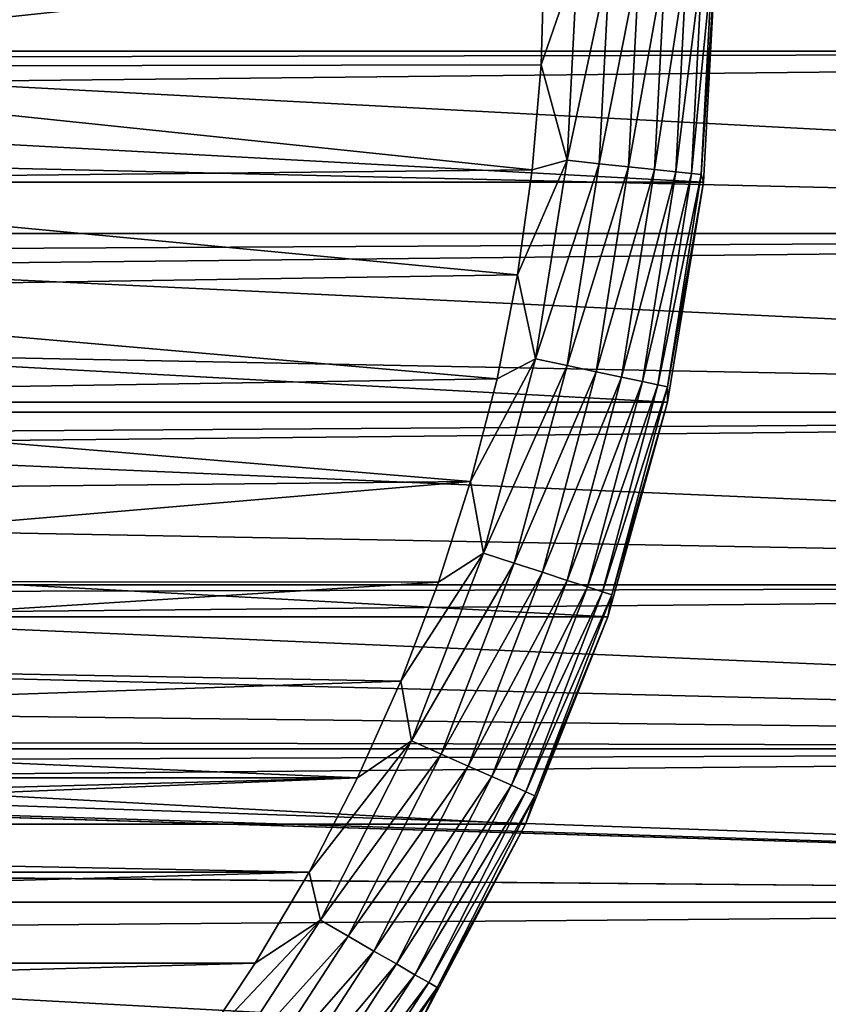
# Model space of a CAD drawing. Header units: millimetres. Extents: x -147 to 182, y -41 to 41.
# Tile 246 of 309: x 96 to 108, y -15 to -1. Entities that reach past the tile are written whole.
import ezdxf

# ---------------------------------------------------------------- set-up
doc = ezdxf.new("R2010")
doc.units = ezdxf.units.MM
doc.header["$LTSCALE"] = 51.403556
for name, color, linetype in [('2', 7, 'CONTINUOUS'), ('3', 7, 'CONTINUOUS'), ('326', 7, 'CONTINUOUS'), ('350', 7, 'CONTINUOUS'), ('352', 7, 'CONTINUOUS'), ('353', 7, 'CONTINUOUS')]:
    doc.layers.add(name, color=color, linetype=linetype)

msp = doc.modelspace()

# ---------------------------------------------------------------- linework, layer by layer
at = {"layer": '2', "color": 7, "linetype": 'CONTINUOUS'}
for points in [[(-112.7, 1.337, 22.961), (-112.7, -1.337, 22.961), (136.7, 1.337, 22.961), (-112.7, 1.337, 22.961)], [(136.7, 1.337, 22.961), (-112.7, -1.337, 22.961), (136.7, -1.337, 22.961), (136.7, 1.337, 22.961)], [(-112.7, -1.337, 22.961), (-112.7, -3.994, 22.651), (136.7, -1.337, 22.961), (-112.7, -1.337, 22.961)], [(136.7, -1.337, 22.961), (-112.7, -3.994, 22.651), (136.7, -3.994, 22.651), (136.7, -1.337, 22.961)], [(-112.7, -3.994, 22.651), (-112.7, -6.596, 22.034), (136.7, -3.994, 22.651), (-112.7, -3.994, 22.651)], [(136.7, -3.994, 22.651), (-112.7, -6.596, 22.034), (136.7, -6.596, 22.034), (136.7, -3.994, 22.651)], [(-112.7, -6.596, 22.034), (-112.7, -9.11, 21.119), (136.7, -6.596, 22.034), (-112.7, -6.596, 22.034)], [(136.7, -6.596, 22.034), (-112.7, -9.11, 21.119), (136.7, -9.11, 21.119), (136.7, -6.596, 22.034)], [(-112.7, -9.11, 21.119), (-112.7, -11.5, 19.919), (136.7, -9.11, 21.119), (-112.7, -9.11, 21.119)], [(136.7, -9.11, 21.119), (-112.7, -11.5, 19.919), (136.7, -11.5, 19.919), (136.7, -9.11, 21.119)], [(-112.7, -11.5, 19.919), (-112.7, -13.735, 18.449), (136.7, -11.5, 19.919), (-112.7, -11.5, 19.919)], [(136.7, -11.5, 19.919), (-112.7, -13.735, 18.449), (136.7, -13.735, 18.449), (136.7, -11.5, 19.919)], [(-112.7, -13.735, 18.449), (-112.7, -15.784, 16.73), (136.7, -13.735, 18.449), (-112.7, -13.735, 18.449)], [(136.7, -13.735, 18.449), (-112.7, -15.784, 16.73), (136.7, -15.784, 16.73), (136.7, -13.735, 18.449)]]:
    msp.add_3dface(points, dxfattribs=at)
at = {"layer": '3', "color": 7, "linetype": 'CONTINUOUS'}
for points in [[(136.7, 1.337, -22.961), (136.7, -1.337, -22.961), (88.4, 0, -23), (136.7, 1.337, -22.961)], [(88.4, 0, -23), (136.7, -1.337, -22.961), (88.314, -1.432, -22.955), (88.4, 0, -23)], [(88.314, -1.432, -22.955), (136.7, -3.994, -22.651), (88.053, -2.852, -22.822), (88.314, -1.432, -22.955)], [(136.7, -1.337, -22.961), (136.7, -3.994, -22.651), (88.314, -1.432, -22.955), (136.7, -1.337, -22.961)], [(88.053, -2.852, -22.822), (136.7, -3.994, -22.651), (87.613, -4.256, -22.603), (88.053, -2.852, -22.822)], [(136.7, -3.994, -22.651), (136.7, -6.596, -22.034), (87.613, -4.256, -22.603), (136.7, -3.994, -22.651)], [(87.613, -4.256, -22.603), (136.7, -6.596, -22.034), (86.987, -5.625, -22.302), (87.613, -4.256, -22.603)], [(86.987, -5.625, -22.302), (136.7, -6.596, -22.034), (86.171, -6.934, -21.93), (86.987, -5.625, -22.302)], [(136.7, -6.596, -22.034), (136.7, -9.11, -21.119), (86.171, -6.934, -21.93), (136.7, -6.596, -22.034)], [(86.171, -6.934, -21.93), (136.7, -9.11, -21.119), (85.172, -8.149, -21.508), (86.171, -6.934, -21.93)], [(85.172, -8.149, -21.508), (136.7, -9.11, -21.119), (84.012, -9.23, -21.067), (85.172, -8.149, -21.508)], [(136.7, -9.11, -21.119), (136.7, -11.5, -19.919), (84.012, -9.23, -21.067), (136.7, -9.11, -21.119)], [(84.012, -9.23, -21.067), (136.7, -11.5, -19.919), (82.729, -10.139, -20.645), (84.012, -9.23, -21.067)], [(82.729, -10.139, -20.645), (136.7, -11.5, -19.919), (81.374, -10.856, -20.277), (82.729, -10.139, -20.645)], [(81.374, -10.856, -20.277), (136.7, -11.5, -19.919), (79.985, -11.378, -19.988), (81.374, -10.856, -20.277)], [(79.985, -11.378, -19.988), (136.7, -11.5, -19.919), (78.589, -11.715, -19.793), (79.985, -11.378, -19.988)], [(136.7, -11.5, -19.919), (136.7, -13.735, -18.449), (78.589, -11.715, -19.793), (136.7, -11.5, -19.919)], [(78.589, -11.715, -19.793), (136.7, -13.735, -18.449), (77.196, -11.88, -19.695), (78.589, -11.715, -19.793)], [(136.7, -13.735, -18.449), (-112.7, -13.735, -18.449), (-77.196, -11.88, -19.695), (136.7, -13.735, -18.449)], [(-75.804, -11.88, -19.695), (136.7, -13.735, -18.449), (-77.196, -11.88, -19.695), (-75.804, -11.88, -19.695)], [(75.805, -11.88, -19.695), (136.7, -13.735, -18.449), (-75.804, -11.88, -19.695), (75.805, -11.88, -19.695)], [(77.196, -11.88, -19.695), (136.7, -13.735, -18.449), (75.805, -11.88, -19.695), (77.196, -11.88, -19.695)], [(-112.7, -15.784, -16.73), (-112.7, -13.735, -18.449), (136.7, -15.784, -16.73), (-112.7, -15.784, -16.73)], [(136.7, -15.784, -16.73), (-112.7, -13.735, -18.449), (136.7, -13.735, -18.449), (136.7, -15.784, -16.73)]]:
    msp.add_3dface(points, dxfattribs=at)
at = {"layer": '326', "color": 7, "linetype": 'CONTINUOUS'}
for points in [[(46.676, -3.244, -81.1), (46.5, 0, -81.1), (106.324, -3.244, -81.1), (46.676, -3.244, -81.1)], [(106.324, -3.244, -81.1), (46.5, 0, -81.1), (106.5, 0, -81.1), (106.324, -3.244, -81.1)], [(47.201, -6.449, -81.1), (46.676, -3.244, -81.1), (105.799, -6.449, -81.1), (47.201, -6.449, -81.1)], [(105.799, -6.449, -81.1), (46.676, -3.244, -81.1), (106.324, -3.244, -81.1), (105.799, -6.449, -81.1)], [(48.07, -9.579, -81.1), (47.201, -6.449, -81.1), (104.93, -9.579, -81.1), (48.07, -9.579, -81.1)], [(104.93, -9.579, -81.1), (47.201, -6.449, -81.1), (105.799, -6.449, -81.1), (104.93, -9.579, -81.1)], [(49.273, -12.597, -81.1), (48.07, -9.579, -81.1), (103.727, -12.597, -81.1), (49.273, -12.597, -81.1)], [(103.727, -12.597, -81.1), (48.07, -9.579, -81.1), (104.93, -9.579, -81.1), (103.727, -12.597, -81.1)], [(50.794, -15.467, -81.1), (49.273, -12.597, -81.1), (102.206, -15.467, -81.1), (50.794, -15.467, -81.1)], [(102.206, -15.467, -81.1), (49.273, -12.597, -81.1), (103.727, -12.597, -81.1), (102.206, -15.467, -81.1)]]:
    msp.add_3dface(points, dxfattribs=at)
at = {"layer": '350', "color": 7, "linetype": 'CONTINUOUS'}
for points in [[(89.406, -1.561, -70.1), (104, 0, -70.1), (89.499, 0.126, -70.1), (89.406, -1.561, -70.1)], [(103.957, -1.534, -70.1), (104, 0, -70.1), (89.406, -1.561, -70.1), (103.957, -1.534, -70.1)], [(89.094, -3.222, -70.1), (103.828, -3.067, -70.1), (89.406, -1.561, -70.1), (89.094, -3.222, -70.1)], [(103.828, -3.067, -70.1), (103.957, -1.534, -70.1), (89.406, -1.561, -70.1), (103.828, -3.067, -70.1)], [(103.614, -4.594, -70.1), (103.828, -3.067, -70.1), (89.094, -3.222, -70.1), (103.614, -4.594, -70.1)], [(88.57, -4.829, -70.1), (103.614, -4.594, -70.1), (89.094, -3.222, -70.1), (88.57, -4.829, -70.1)], [(103.313, -6.108, -70.1), (103.614, -4.594, -70.1), (88.57, -4.829, -70.1), (103.313, -6.108, -70.1)], [(87.842, -6.354, -70.1), (103.313, -6.108, -70.1), (88.57, -4.829, -70.1), (87.842, -6.354, -70.1)], [(102.928, -7.603, -70.1), (103.313, -6.108, -70.1), (87.842, -6.354, -70.1), (102.928, -7.603, -70.1)], [(86.922, -7.771, -70.1), (102.928, -7.603, -70.1), (87.842, -6.354, -70.1), (86.922, -7.771, -70.1)], [(102.46, -9.073, -70.1), (102.928, -7.603, -70.1), (85.825, -9.057, -70.1), (102.46, -9.073, -70.1)], [(85.825, -9.057, -70.1), (102.928, -7.603, -70.1), (86.922, -7.771, -70.1), (85.825, -9.057, -70.1)], [(84.572, -10.191, -70.1), (102.46, -9.073, -70.1), (85.825, -9.057, -70.1), (84.572, -10.191, -70.1)], [(101.91, -10.515, -70.1), (102.46, -9.073, -70.1), (84.572, -10.191, -70.1), (101.91, -10.515, -70.1)], [(83.181, -11.152, -70.1), (101.91, -10.515, -70.1), (84.572, -10.191, -70.1), (83.181, -11.152, -70.1)], [(101.281, -11.923, -70.1), (101.91, -10.515, -70.1), (83.181, -11.152, -70.1), (101.281, -11.923, -70.1)], [(81.678, -11.924, -70.1), (101.281, -11.923, -70.1), (83.181, -11.152, -70.1), (81.678, -11.924, -70.1)], [(100.573, -13.294, -70.1), (101.281, -11.923, -70.1), (78.436, -12.855, -70.1), (100.573, -13.294, -70.1)], [(78.436, -12.855, -70.1), (101.281, -11.923, -70.1), (80.088, -12.495, -70.1), (78.436, -12.855, -70.1)], [(80.088, -12.495, -70.1), (101.281, -11.923, -70.1), (81.678, -11.924, -70.1), (80.088, -12.495, -70.1)], [(52.427, -13.294, -70.1), (100.573, -13.294, -70.1), (78.436, -12.855, -70.1), (52.427, -13.294, -70.1)], [(53.211, -14.624, -70.1), (100.573, -13.294, -70.1), (52.427, -13.294, -70.1), (53.211, -14.624, -70.1)], [(99.789, -14.624, -70.1), (100.573, -13.294, -70.1), (53.211, -14.624, -70.1), (99.789, -14.624, -70.1)], [(54.068, -15.907, -70.1), (99.789, -14.624, -70.1), (53.211, -14.624, -70.1), (54.068, -15.907, -70.1)], [(98.932, -15.907, -70.1), (99.789, -14.624, -70.1), (54.068, -15.907, -70.1), (98.932, -15.907, -70.1)]]:
    msp.add_3dface(points, dxfattribs=at)
at = {"layer": '352', "color": 7, "linetype": 'CONTINUOUS'}
for points in [[(106.324, -3.244, -81.1), (106.5, 0, -81.1), (106.324, -3.244, -72.6), (106.324, -3.244, -81.1)], [(106.5, 0, -81.1), (106.5, 0, -72.6), (106.324, -3.244, -72.6), (106.5, 0, -81.1)], [(105.799, -6.449, -81.1), (106.324, -3.244, -81.1), (105.799, -6.449, -72.6), (105.799, -6.449, -81.1)], [(105.799, -6.449, -72.6), (106.324, -3.244, -81.1), (106.324, -3.244, -72.6), (105.799, -6.449, -72.6)], [(104.93, -9.579, -81.1), (105.799, -6.449, -81.1), (104.93, -9.579, -72.6), (104.93, -9.579, -81.1)], [(104.93, -9.579, -72.6), (105.799, -6.449, -81.1), (105.799, -6.449, -72.6), (104.93, -9.579, -72.6)], [(103.727, -12.597, -81.1), (104.93, -9.579, -81.1), (103.727, -12.597, -72.6), (103.727, -12.597, -81.1)], [(103.727, -12.597, -72.6), (104.93, -9.579, -81.1), (104.93, -9.579, -72.6), (103.727, -12.597, -72.6)], [(102.206, -15.467, -81.1), (103.727, -12.597, -81.1), (102.206, -15.467, -72.6), (102.206, -15.467, -81.1)], [(102.206, -15.467, -72.6), (103.727, -12.597, -81.1), (103.727, -12.597, -72.6), (102.206, -15.467, -72.6)]]:
    msp.add_3dface(points, dxfattribs=at)
at = {"layer": '353', "color": 7, "linetype": 'CONTINUOUS'}
for points in [[(104, 0, -70.1), (103.957, -1.534, -70.1), (104.488, 0, -70.148), (104, 0, -70.1)], [(104.488, 0, -70.148), (103.957, -1.534, -70.1), (104.334, -2.926, -70.148), (104.488, 0, -70.148)], [(104.488, 0, -70.148), (104.334, -2.926, -70.148), (104.957, 0, -70.29), (104.488, 0, -70.148)], [(104.957, 0, -70.29), (104.334, -2.926, -70.148), (104.801, -2.975, -70.29), (104.957, 0, -70.29)], [(104.957, 0, -70.29), (104.801, -2.975, -70.29), (105.39, 0, -70.522), (104.957, 0, -70.29)], [(105.39, 0, -70.522), (104.801, -2.975, -70.29), (105.231, -3.02, -70.522), (105.39, 0, -70.522)], [(105.39, 0, -70.522), (105.231, -3.02, -70.522), (105.769, 0, -70.833), (105.39, 0, -70.522)], [(105.769, 0, -70.833), (105.231, -3.02, -70.522), (105.608, -3.059, -70.833), (105.769, 0, -70.833)], [(105.769, 0, -70.833), (105.608, -3.059, -70.833), (106.08, 0, -71.213), (105.769, 0, -70.833)], [(106.08, 0, -71.213), (105.608, -3.059, -70.833), (105.918, -3.092, -71.213), (106.08, 0, -71.213)], [(106.08, 0, -71.213), (105.918, -3.092, -71.213), (106.311, 0, -71.646), (106.08, 0, -71.213)], [(106.311, 0, -71.646), (105.918, -3.092, -71.213), (106.147, -3.116, -71.646), (106.311, 0, -71.646)], [(106.311, 0, -71.646), (106.147, -3.116, -71.646), (106.453, 0, -72.115), (106.311, 0, -71.646)], [(106.453, 0, -72.115), (106.147, -3.116, -71.646), (106.288, -3.131, -72.115), (106.453, 0, -72.115)], [(106.324, -3.244, -72.6), (106.5, 0, -72.6), (106.288, -3.131, -72.115), (106.324, -3.244, -72.6)], [(106.5, 0, -72.6), (106.453, 0, -72.115), (106.288, -3.131, -72.115), (106.5, 0, -72.6)], [(103.957, -1.534, -70.1), (103.828, -3.067, -70.1), (104.334, -2.926, -70.148), (103.957, -1.534, -70.1)], [(103.828, -3.067, -70.1), (103.614, -4.594, -70.1), (104.334, -2.926, -70.148), (103.828, -3.067, -70.1)], [(104.334, -2.926, -70.148), (103.614, -4.594, -70.1), (103.876, -5.819, -70.148), (104.334, -2.926, -70.148)], [(104.334, -2.926, -70.148), (103.876, -5.819, -70.148), (104.801, -2.975, -70.29), (104.334, -2.926, -70.148)], [(104.801, -2.975, -70.29), (103.876, -5.819, -70.148), (104.335, -5.917, -70.29), (104.801, -2.975, -70.29)], [(104.801, -2.975, -70.29), (104.335, -5.917, -70.29), (105.231, -3.02, -70.522), (104.801, -2.975, -70.29)], [(105.231, -3.02, -70.522), (104.335, -5.917, -70.29), (104.758, -6.007, -70.522), (105.231, -3.02, -70.522)], [(105.231, -3.02, -70.522), (104.758, -6.007, -70.522), (105.608, -3.059, -70.833), (105.231, -3.02, -70.522)], [(105.608, -3.059, -70.833), (104.758, -6.007, -70.522), (105.129, -6.085, -70.833), (105.608, -3.059, -70.833)], [(105.608, -3.059, -70.833), (105.129, -6.085, -70.833), (105.918, -3.092, -71.213), (105.608, -3.059, -70.833)], [(105.918, -3.092, -71.213), (105.129, -6.085, -70.833), (105.433, -6.15, -71.213), (105.918, -3.092, -71.213)], [(105.918, -3.092, -71.213), (105.433, -6.15, -71.213), (106.147, -3.116, -71.646), (105.918, -3.092, -71.213)], [(106.147, -3.116, -71.646), (105.433, -6.15, -71.213), (105.659, -6.198, -71.646), (106.147, -3.116, -71.646)], [(106.147, -3.116, -71.646), (105.659, -6.198, -71.646), (106.288, -3.131, -72.115), (106.147, -3.116, -71.646)], [(106.288, -3.131, -72.115), (105.659, -6.198, -71.646), (105.798, -6.227, -72.115), (106.288, -3.131, -72.115)], [(106.324, -3.244, -72.6), (106.288, -3.131, -72.115), (105.798, -6.227, -72.115), (106.324, -3.244, -72.6)], [(105.799, -6.449, -72.6), (106.324, -3.244, -72.6), (105.798, -6.227, -72.115), (105.799, -6.449, -72.6)], [(103.614, -4.594, -70.1), (103.313, -6.108, -70.1), (103.876, -5.819, -70.148), (103.614, -4.594, -70.1)], [(103.313, -6.108, -70.1), (102.928, -7.603, -70.1), (103.876, -5.819, -70.148), (103.313, -6.108, -70.1)], [(103.876, -5.819, -70.148), (102.928, -7.603, -70.1), (103.118, -8.649, -70.148), (103.876, -5.819, -70.148)], [(103.876, -5.819, -70.148), (103.118, -8.649, -70.148), (104.335, -5.917, -70.29), (103.876, -5.819, -70.148)], [(104.335, -5.917, -70.29), (103.118, -8.649, -70.148), (103.564, -8.794, -70.29), (104.335, -5.917, -70.29)], [(104.335, -5.917, -70.29), (103.564, -8.794, -70.29), (104.758, -6.007, -70.522), (104.335, -5.917, -70.29)], [(104.758, -6.007, -70.522), (103.564, -8.794, -70.29), (103.976, -8.927, -70.522), (104.758, -6.007, -70.522)], [(104.758, -6.007, -70.522), (103.976, -8.927, -70.522), (105.129, -6.085, -70.833), (104.758, -6.007, -70.522)], [(105.129, -6.085, -70.833), (103.976, -8.927, -70.522), (104.336, -9.045, -70.833), (105.129, -6.085, -70.833)], [(105.129, -6.085, -70.833), (104.336, -9.045, -70.833), (105.433, -6.15, -71.213), (105.129, -6.085, -70.833)], [(105.433, -6.15, -71.213), (104.336, -9.045, -70.833), (104.632, -9.141, -71.213), (105.433, -6.15, -71.213)], [(105.433, -6.15, -71.213), (104.632, -9.141, -71.213), (105.659, -6.198, -71.646), (105.433, -6.15, -71.213)], [(105.659, -6.198, -71.646), (104.632, -9.141, -71.213), (104.852, -9.212, -71.646), (105.659, -6.198, -71.646)], [(105.659, -6.198, -71.646), (104.852, -9.212, -71.646), (105.798, -6.227, -72.115), (105.659, -6.198, -71.646)], [(105.798, -6.227, -72.115), (104.852, -9.212, -71.646), (104.987, -9.256, -72.115), (105.798, -6.227, -72.115)], [(105.799, -6.449, -72.6), (105.798, -6.227, -72.115), (104.987, -9.256, -72.115), (105.799, -6.449, -72.6)], [(104.93, -9.579, -72.6), (105.799, -6.449, -72.6), (104.987, -9.256, -72.115), (104.93, -9.579, -72.6)], [(102.928, -7.603, -70.1), (102.46, -9.073, -70.1), (103.118, -8.649, -70.148), (102.928, -7.603, -70.1)], [(102.46, -9.073, -70.1), (101.91, -10.515, -70.1), (103.118, -8.649, -70.148), (102.46, -9.073, -70.1)], [(103.118, -8.649, -70.148), (101.91, -10.515, -70.1), (102.068, -11.384, -70.148), (103.118, -8.649, -70.148)], [(103.118, -8.649, -70.148), (102.068, -11.384, -70.148), (103.564, -8.794, -70.29), (103.118, -8.649, -70.148)], [(103.564, -8.794, -70.29), (102.068, -11.384, -70.148), (102.497, -11.575, -70.29), (103.564, -8.794, -70.29)], [(103.564, -8.794, -70.29), (102.497, -11.575, -70.29), (103.976, -8.927, -70.522), (103.564, -8.794, -70.29)], [(103.976, -8.927, -70.522), (102.497, -11.575, -70.29), (102.892, -11.751, -70.522), (103.976, -8.927, -70.522)], [(103.976, -8.927, -70.522), (102.892, -11.751, -70.522), (104.336, -9.045, -70.833), (103.976, -8.927, -70.522)], [(104.336, -9.045, -70.833), (102.892, -11.751, -70.522), (103.238, -11.905, -70.833), (104.336, -9.045, -70.833)], [(104.336, -9.045, -70.833), (103.238, -11.905, -70.833), (104.632, -9.141, -71.213), (104.336, -9.045, -70.833)], [(104.632, -9.141, -71.213), (103.238, -11.905, -70.833), (103.522, -12.031, -71.213), (104.632, -9.141, -71.213)], [(104.632, -9.141, -71.213), (103.522, -12.031, -71.213), (104.852, -9.212, -71.646), (104.632, -9.141, -71.213)], [(104.852, -9.212, -71.646), (103.522, -12.031, -71.213), (103.733, -12.125, -71.646), (104.852, -9.212, -71.646)], [(104.852, -9.212, -71.646), (103.733, -12.125, -71.646), (104.987, -9.256, -72.115), (104.852, -9.212, -71.646)], [(104.987, -9.256, -72.115), (103.733, -12.125, -71.646), (103.863, -12.183, -72.115), (104.987, -9.256, -72.115)], [(104.93, -9.579, -72.6), (104.987, -9.256, -72.115), (103.863, -12.183, -72.115), (104.93, -9.579, -72.6)], [(103.727, -12.597, -72.6), (104.93, -9.579, -72.6), (103.863, -12.183, -72.115), (103.727, -12.597, -72.6)], [(101.91, -10.515, -70.1), (101.281, -11.923, -70.1), (102.068, -11.384, -70.148), (101.91, -10.515, -70.1)], [(101.281, -11.923, -70.1), (100.573, -13.294, -70.1), (102.068, -11.384, -70.148), (101.281, -11.923, -70.1)], [(102.068, -11.384, -70.148), (100.573, -13.294, -70.1), (100.738, -13.994, -70.148), (102.068, -11.384, -70.148)], [(102.068, -11.384, -70.148), (100.738, -13.994, -70.148), (102.497, -11.575, -70.29), (102.068, -11.384, -70.148)], [(102.497, -11.575, -70.29), (100.738, -13.994, -70.148), (101.145, -14.229, -70.29), (102.497, -11.575, -70.29)], [(102.497, -11.575, -70.29), (101.145, -14.229, -70.29), (102.892, -11.751, -70.522), (102.497, -11.575, -70.29)], [(102.892, -11.751, -70.522), (101.145, -14.229, -70.29), (101.519, -14.445, -70.522), (102.892, -11.751, -70.522)], [(102.892, -11.751, -70.522), (101.519, -14.445, -70.522), (103.238, -11.905, -70.833), (102.892, -11.751, -70.522)], [(103.238, -11.905, -70.833), (101.519, -14.445, -70.522), (101.848, -14.634, -70.833), (103.238, -11.905, -70.833)], [(103.238, -11.905, -70.833), (101.848, -14.634, -70.833), (103.522, -12.031, -71.213), (103.238, -11.905, -70.833)], [(103.522, -12.031, -71.213), (101.848, -14.634, -70.833), (102.117, -14.79, -71.213), (103.522, -12.031, -71.213)], [(103.522, -12.031, -71.213), (102.117, -14.79, -71.213), (103.733, -12.125, -71.646), (103.522, -12.031, -71.213)], [(103.733, -12.125, -71.646), (102.117, -14.79, -71.213), (102.317, -14.905, -71.646), (103.733, -12.125, -71.646)], [(103.733, -12.125, -71.646), (102.317, -14.905, -71.646), (103.863, -12.183, -72.115), (103.733, -12.125, -71.646)], [(103.863, -12.183, -72.115), (102.317, -14.905, -71.646), (102.44, -14.976, -72.115), (103.863, -12.183, -72.115)], [(103.727, -12.597, -72.6), (103.863, -12.183, -72.115), (102.44, -14.976, -72.115), (103.727, -12.597, -72.6)], [(102.206, -15.467, -72.6), (103.727, -12.597, -72.6), (102.44, -14.976, -72.115), (102.206, -15.467, -72.6)], [(100.573, -13.294, -70.1), (99.789, -14.624, -70.1), (100.738, -13.994, -70.148), (100.573, -13.294, -70.1)], [(99.789, -14.624, -70.1), (98.932, -15.907, -70.1), (100.738, -13.994, -70.148), (99.789, -14.624, -70.1)], [(100.738, -13.994, -70.148), (98.932, -15.907, -70.1), (99.143, -16.451, -70.148), (100.738, -13.994, -70.148)], [(100.738, -13.994, -70.148), (99.143, -16.451, -70.148), (101.145, -14.229, -70.29), (100.738, -13.994, -70.148)], [(101.145, -14.229, -70.29), (99.143, -16.451, -70.148), (99.522, -16.727, -70.29), (101.145, -14.229, -70.29)], [(101.145, -14.229, -70.29), (99.522, -16.727, -70.29), (101.519, -14.445, -70.522), (101.145, -14.229, -70.29)], [(101.519, -14.445, -70.522), (99.522, -16.727, -70.29), (99.872, -16.981, -70.522), (101.519, -14.445, -70.522)], [(101.519, -14.445, -70.522), (99.872, -16.981, -70.522), (101.848, -14.634, -70.833), (101.519, -14.445, -70.522)], [(101.848, -14.634, -70.833), (99.872, -16.981, -70.522), (100.179, -17.204, -70.833), (101.848, -14.634, -70.833)], [(101.848, -14.634, -70.833), (100.179, -17.204, -70.833), (102.117, -14.79, -71.213), (101.848, -14.634, -70.833)], [(102.117, -14.79, -71.213), (100.179, -17.204, -70.833), (100.431, -17.387, -71.213), (102.117, -14.79, -71.213)], [(102.117, -14.79, -71.213), (100.431, -17.387, -71.213), (102.317, -14.905, -71.646), (102.117, -14.79, -71.213)], [(102.317, -14.905, -71.646), (100.431, -17.387, -71.213), (100.617, -17.522, -71.646), (102.317, -14.905, -71.646)], [(102.317, -14.905, -71.646), (100.617, -17.522, -71.646), (102.44, -14.976, -72.115), (102.317, -14.905, -71.646)], [(102.44, -14.976, -72.115), (100.617, -17.522, -71.646), (100.732, -17.606, -72.115), (102.44, -14.976, -72.115)], [(102.206, -15.467, -72.6), (102.44, -14.976, -72.115), (100.732, -17.606, -72.115), (102.206, -15.467, -72.6)]]:
    msp.add_3dface(points, dxfattribs=at)

doc.saveas('drawing.dxf')
